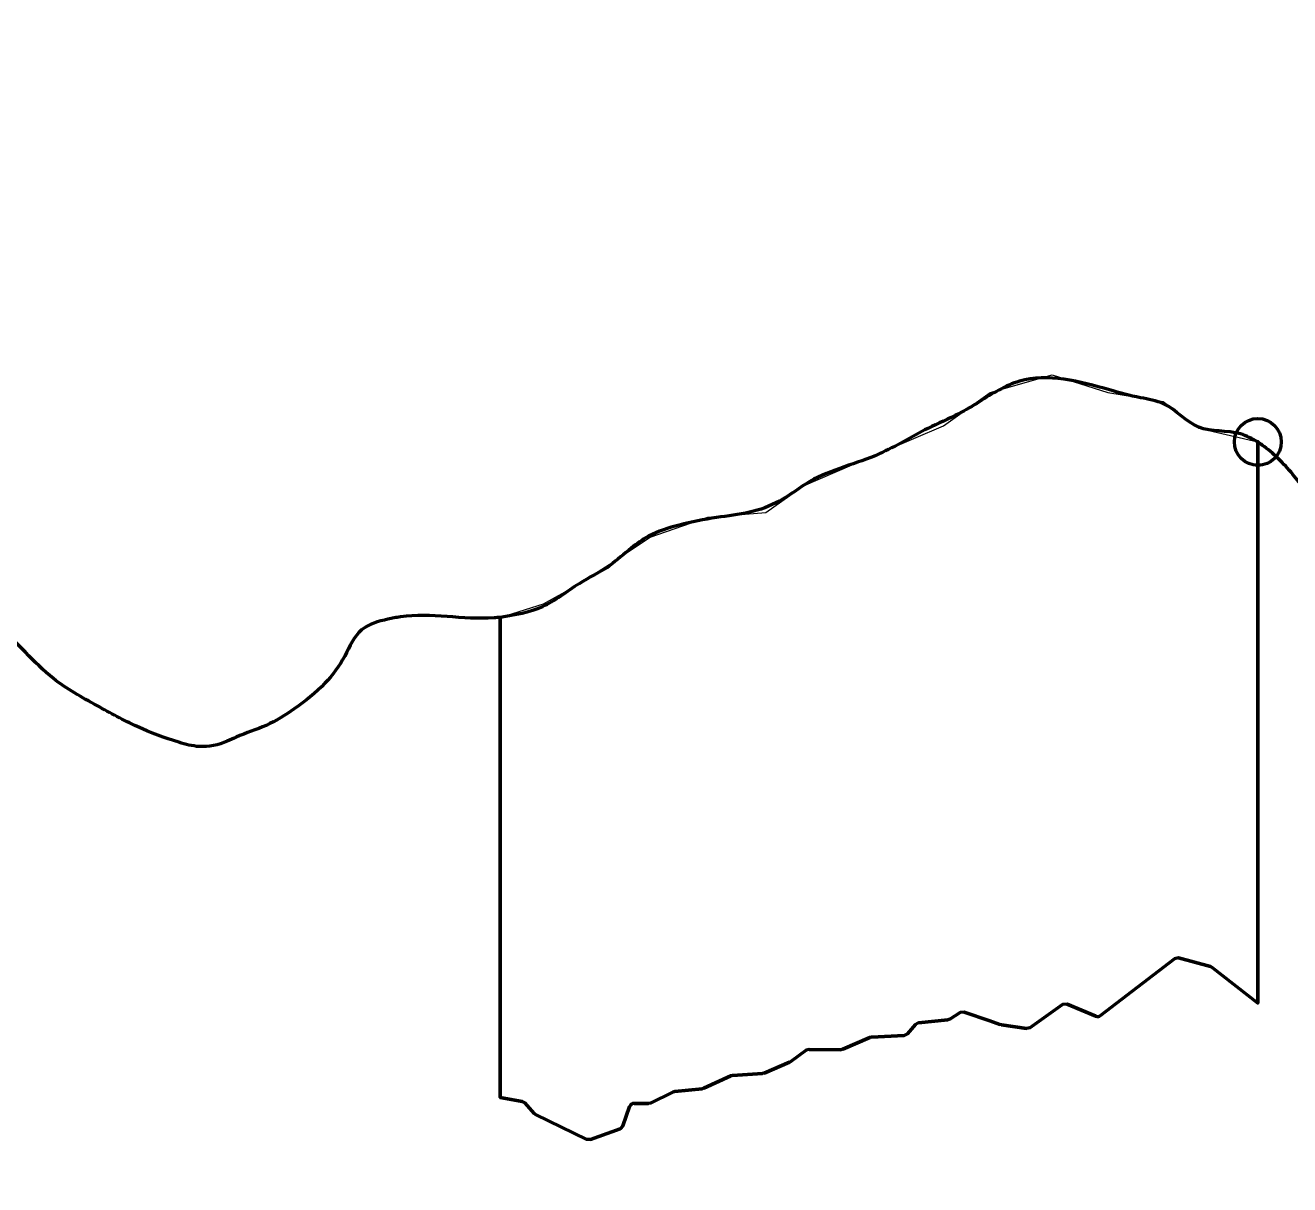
# Model space of a CAD drawing. Extents: x -1643653 to 4543381, y 1624270 to 13878484.
# Drawn here: x 803482 to 806181, y 9017911 to 9020386 of the extents above; entities that cross this region are included whole.
import ezdxf

# ---------------------------------------------------------------- set-up
doc = ezdxf.new("R2010")
doc.units = 0
doc.header["$LTSCALE"] = 200
doc.header["$PDMODE"] = 32
doc.header["$PDSIZE"] = 100
for name, color, linetype, lineweight in [('1', 7, 'Continuous', 13), ('27', 7, 'Continuous', 53), ('28', 7, 'Continuous', 53), ('29', 7, 'Continuous', 13)]:
    doc.layers.add(name, color=color, linetype=linetype, lineweight=lineweight)

msp = doc.modelspace()

# ---------------------------------------------------------------- linework, layer by layer
at = {"layer": '1'}
msp.add_lwpolyline([(804496.1, 9019122.5), (804588.4, 9019151.7), (804725.9, 9019227.6), (804759.1, 9019256.1), (804816, 9019294), (804939.2, 9019336.7), (805062.5, 9019346.2), (805143.1, 9019403.1), (805252.1, 9019450.5), (805441.7, 9019531.2), (805541.3, 9019602.3), (805674, 9019640.3), (805792.5, 9019602.3), (805911, 9019583.3), (805986.9, 9019526.4), (806113, 9019497)], dxfattribs=at)
at = {"layer": '1', "lineweight": 25}
msp.add_spline([(814781, 9009175.5), (814787.2, 9009173.4), (814796.9, 9009173.4), (814799.4, 9009172.4), (814805.1, 9009174.5), (814805.6, 9009176.5), (814811.7, 9009179.5), (814811.7, 9009179.5), (814801.5, 9009181), (814790.7, 9009181.5), (814784.1, 9009183.1), (814777.4, 9009185.1), (814778.4, 9009175.5)], degree=3, dxfattribs=at)
at = {"layer": '1'}
for points in [[(806113, 9019497), (806126.5, 9019487.2), (806191.1, 9019423.4), (806244.2, 9019360.8), (806339.4, 9019307), (806419.5, 9019283.8), (806507.2, 9019246.6), (806621.6, 9019206.7), (806746.1, 9019154), (806799.3, 9019109.3), (806911.1, 9019059.2), (806989.8, 9019004.2), (807030.2, 9018948.1), (807089.8, 9018908.5), (807166, 9018863.6), (807257.3, 9018799.7)], [(803053.8, 9019271.8), (803073.9, 9019267.1), (803117.1, 9019252.9), (803295, 9019187.3), (803415.6, 9019113.1), (803482.7, 9019047.9), (803542.2, 9018991.7), (803634.9, 9018934.1), (803721.2, 9018889.2), (803810.2, 9018855.8), (803853.4, 9018846.7), (803913.3, 9018857.9), (803932.5, 9018866.8), (803996.3, 9018891.9), (804056.4, 9018927.3), (804121.6, 9018981.7), (804164, 9019040), (804200, 9019095.8), (804256.1, 9019118.5), (804282.9, 9019123.5), (804482.8, 9019121.4), (804496.1, 9019122.5)]]:
    msp.add_spline(points, degree=3, dxfattribs=at)
msp.add_point((806113, 9019497), dxfattribs=at)
at = {"layer": '27', "lineweight": 13}
msp.add_lwpolyline([(804496.1, 9019122.5), (804588.4, 9019151.7), (804725.9, 9019227.6), (804759.1, 9019256.1), (804816, 9019294), (804939.2, 9019336.7), (805062.5, 9019346.2), (805143.1, 9019403.1), (805252.1, 9019450.5), (805441.7, 9019531.2), (805541.3, 9019602.3), (805674, 9019640.3), (805792.5, 9019602.3), (805911, 9019583.3), (805986.9, 9019526.4), (806113, 9019497)], dxfattribs=at)
for points in [[(806113, 9019497), (806126.5, 9019487.2), (806191.1, 9019423.4), (806244.2, 9019360.8), (806339.4, 9019307), (806419.5, 9019283.8), (806507.2, 9019246.6), (806621.6, 9019206.7), (806746.1, 9019154), (806799.3, 9019109.3), (806911.1, 9019059.2), (806989.8, 9019004.2), (807030.2, 9018948.1), (807089.8, 9018908.5), (807166, 9018863.6), (807257.3, 9018799.7)], [(803053.8, 9019271.8), (803073.9, 9019267.1), (803117.1, 9019252.9), (803295, 9019187.3), (803415.6, 9019113.1), (803482.7, 9019047.9), (803542.2, 9018991.7), (803634.9, 9018934.1), (803721.2, 9018889.2), (803810.2, 9018855.8), (803853.4, 9018846.7), (803913.3, 9018857.9), (803932.5, 9018866.8), (803996.3, 9018891.9), (804056.4, 9018927.3), (804121.6, 9018981.7), (804164, 9019040), (804200, 9019095.8), (804256.1, 9019118.5), (804282.9, 9019123.5), (804482.8, 9019121.4), (804496.1, 9019122.5)]]:
    msp.add_spline(points, degree=3, dxfattribs=at)
at = {"layer": '27'}
msp.add_point((806113, 9019497), dxfattribs=at)
at = {"layer": '28'}
for points in [[(806113, 9019497), (806113, 9018299.1), (806015.1, 9018375.2), (806011.6, 9018376.9), (805943.7, 9018395.6), (805935, 9018393.9), (805777.3, 9018272.8)], [(804772.1, 9018078.2), (804757.9, 9018037.1), (804751.9, 9018031), (804706.2, 9018014.1), (804688.3, 9018007.6), (804680.5, 9018008), (804571.3, 9018061.3), (804568.2, 9018063.7), (804548.1, 9018086), (804542.4, 9018089.2), (804496.1, 9018097.5), (804496.1, 9019122.5)], [(805767.4, 9018271.5), (805705.7, 9018297.1), (805696.1, 9018296), (805626.5, 9018246.6), (805619.3, 9018244.8), (805566, 9018252.7), (805562.1, 9018253.6), (805541, 9018260.9), (805486.2, 9018279.7), (805477.7, 9018278.7), (805455.2, 9018264.6), (805450.9, 9018263.2), (805388.5, 9018256.8), (805381.9, 9018253.4), (805365, 9018233.6), (805358, 9018230.1), (805288.6, 9018226.2), (805284.8, 9018225.3), (805226.9, 9018200.4), (805222.8, 9018199.6), (805155, 9018200.3), (805149.1, 9018198.4), (805116.4, 9018174.6), (805113, 9018172.7), (805059.5, 9018149.8), (805055.7, 9018148.9), (804991.8, 9018144.7), (804988, 9018143.7), (804930.6, 9018117.5), (804926.8, 9018116.4), (804868.4, 9018110.2), (804864.6, 9018109.1), (804816.3, 9018085.8), (804812.5, 9018084.9), (804781.6, 9018084.9)]]:
    msp.add_lwpolyline(points, dxfattribs=at)
msp.add_arc((804781.6, 9018074.9), 10, 90.0014, 160.8884, dxfattribs=at)
msp.add_ellipse((805771.2, 9018280.7), major_axis=(-9.89, 1.46), ratio=0.999088, start_param=1.323156, end_param=2.372445, dxfattribs=at)
for points in [[(807257.3, 9018799.7), (807166, 9018863.6), (807089.8, 9018908.5), (807030.2, 9018948.1), (806989.8, 9019004.2), (806911.1, 9019059.2), (806799.3, 9019109.3), (806746.1, 9019154), (806621.6, 9019206.7), (806507.2, 9019246.6), (806419.5, 9019283.8), (806339.4, 9019307), (806244.2, 9019360.8), (806191.1, 9019423.4), (806126.5, 9019487.2), (806113, 9019497)], [(804496.1, 9019122.5), (804482.8, 9019121.4), (804282.9, 9019123.5), (804256.1, 9019118.5), (804200, 9019095.8), (804164, 9019040), (804121.6, 9018981.7), (804056.4, 9018927.3), (803996.3, 9018891.9), (803932.5, 9018866.8), (803913.3, 9018857.9), (803853.4, 9018846.7), (803810.2, 9018855.8), (803721.2, 9018889.2), (803634.9, 9018934.1), (803542.2, 9018991.7), (803482.7, 9019047.9), (803415.6, 9019113.1), (803295, 9019187.3), (803117.1, 9019252.9), (803073.9, 9019267.1), (803053.8, 9019271.8)]]:
    msp.add_spline(points, degree=3, dxfattribs=at)
msp.add_point((806113, 9019497), dxfattribs=at)
at = {"layer": '29', "lineweight": 53}
for p, q in [((804496.1, 9019122.5), (804496.1, 9018097.5)), ((805777.3, 9018272.8), (805935, 9018393.9)), ((805943.7, 9018395.6), (806011.6, 9018376.9)), ((805455.2, 9018264.6), (805477.7, 9018278.7)), ((805626.5, 9018246.6), (805696.1, 9018296)), ((805705.7, 9018297.1), (805767.4, 9018271.5)), ((805365, 9018233.6), (805381.9, 9018253.4)), ((805388.5, 9018256.8), (805450.9, 9018263.2)), ((805566, 9018252.7), (805619.3, 9018244.8)), ((805226.9, 9018200.4), (805284.8, 9018225.3)), ((805288.6, 9018226.2), (805358, 9018230.1)), ((805116.4, 9018174.6), (805149.1, 9018198.4)), ((805155, 9018200.3), (805222.8, 9018199.6)), ((805059.5, 9018149.8), (805113, 9018172.7)), ((804930.6, 9018117.5), (804988, 9018143.7)), ((804991.8, 9018144.7), (805055.7, 9018148.9)), ((804868.4, 9018110.2), (804926.8, 9018116.4)), ((804496.1, 9018097.5), (804542.4, 9018089.2)), ((804548.1, 9018086), (804568.2, 9018063.7)), ((804781.6, 9018084.9), (804812.5, 9018084.9)), ((804816.3, 9018085.8), (804864.6, 9018109.1)), ((804571.3, 9018061.3), (804680.5, 9018008)), ((804757.9, 9018037.1), (804772.1, 9018078.2))]:
    msp.add_line(p, q, dxfattribs=at)
for points in [[(806015.1, 9018375.2), (806113, 9018299.1), (806113, 9019497)], [(805486.2, 9018279.7), (805541, 9018260.9), (805562.1, 9018253.6)], [(804688.3, 9018007.6), (804706.2, 9018014.1), (804751.9, 9018031)]]:
    msp.add_lwpolyline(points, dxfattribs=at)
msp.add_arc((804781.6, 9018074.9), 10, 90.0014, 160.8884, dxfattribs=at)
msp.add_ellipse((805771.2, 9018280.7), major_axis=(-9.89, 1.46), ratio=0.999088, start_param=1.323156, end_param=2.372445, dxfattribs=at)
msp.add_spline([(806113, 9019497), (806075.7, 9019514.1), (805986.7, 9019528.5), (805911.8, 9019578.4), (805862.2, 9019591.3), (805796.1, 9019608.1), (805603.9, 9019626.7), (805518.3, 9019582.6), (805474.9, 9019557.3), (805408.5, 9019525.8), (805305, 9019471.5), (805156.9, 9019412.4), (805091.7, 9019370.7), (805027.9, 9019346.8), (804957.8, 9019335.6), (804877.5, 9019319.4), (804812.4, 9019295.5), (804775.3, 9019270.2), (804729.3, 9019233.5), (804664.1, 9019194.4), (804586.1, 9019145.1), (804496.1, 9019122.5)], degree=3, dxfattribs=at)

doc.saveas('drawing.dxf')
